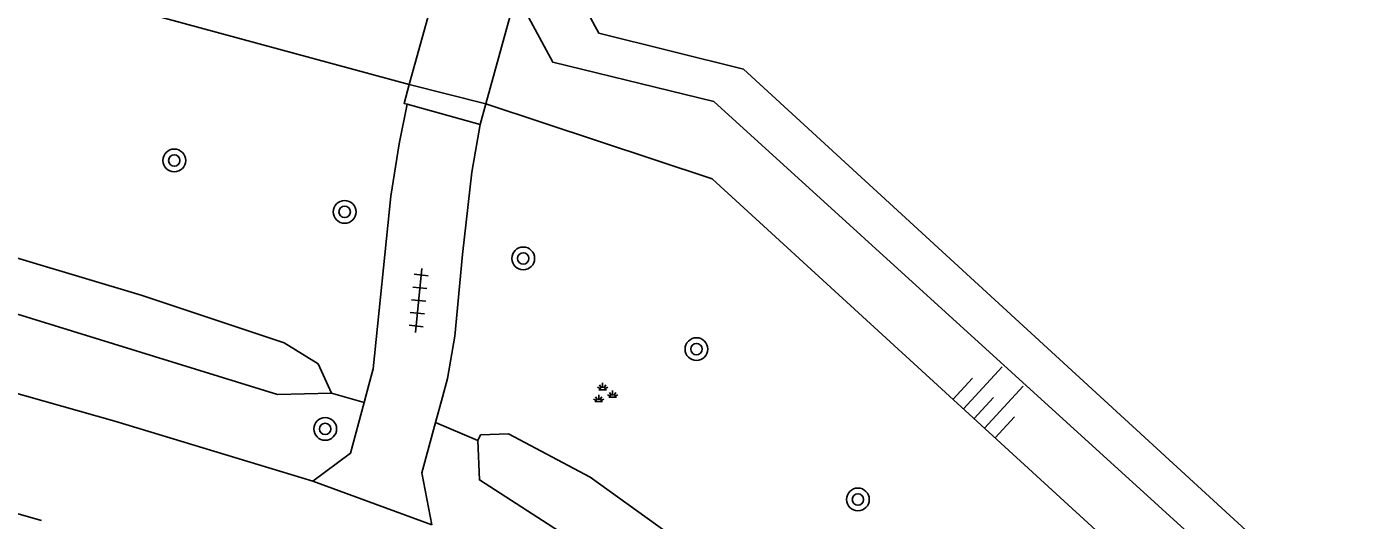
# Model space of a CAD drawing. Extents: x 128000 to 131008, y 398996 to 402500.
# Drawn here: x 128951.49 to 128997.94, y 399476.95 to 399494.3 of the extents above; entities that cross this region are included whole.
import ezdxf

# ---------------------------------------------------------------- set-up
doc = ezdxf.new("R2010")
doc.units = 0
for name, color, linetype in [('gg-knt-BGT kruinlijn', 7, 'Continuous'), ('gg-knt-verharding', 7, 'Continuous'), ('gg-kntw-beschoeiing', 7, 'Continuous'), ('gg-kntw-bovenkant insteek waterloop', 7, 'Continuous'), ('gg-kwrk-kunstwerk niveau 01', 7, 'Continuous'), ('gt-grn-groengrens', 7, 'Continuous'), ('gt-symb-boom', 7, 'Continuous'), ('gt-symb-groenvak', 7, 'Continuous'), ('gt-symb-talud symbool', 7, 'Continuous'), ('gt-symb-tegel verharding', 7, 'Continuous')]:
    doc.layers.add(name, color=color, linetype=linetype)

# ---------------------------------------------------------------- blocks, each defined once
blk = doc.blocks.new('gt0-BOOM')
at = {"layer": 'gt-symb-boom'}
for radius in [0.4, 0.2]:
    blk.add_circle((0, 0), radius, dxfattribs=at)
blk = doc.blocks.new('gt0-TALUD_1')
at = {"layer": 'gt-symb-talud symbool'}
for p, q in [((-1, -1), (-1, 0)), ((-0.5, -2), (-0.5, 0)), ((0.5, -2), (0.5, 0)), ((1, -1), (1, 0)), ((0, -1), (0, 0))]:
    blk.add_line(p, q, dxfattribs=at)
blk = doc.blocks.new('gt0-GRVAK')
at = {"layer": 'gt-symb-groenvak'}
for p, q in [((-0.11, 0.189), (-0.228, 0.24)), ((-0.182, 0.153), (0.088, 0.153)), ((-0.091, 0.211), (-0.156, 0.322)), ((-0.047, 0.214), (-0.047, 0.393)), ((-0.004, 0.211), (0.061, 0.322)), ((0.015, 0.189), (0.133, 0.24)), ((0.262, -0.052), (0.197, 0.059)), ((0.305, -0.049), (0.305, 0.13)), ((0.349, -0.052), (0.414, 0.059)), ((-0.245, -0.228), (-0.363, -0.177)), ((-0.318, -0.264), (-0.047, -0.264)), ((-0.226, -0.206), (-0.291, -0.095)), ((-0.183, -0.203), (-0.183, -0.024)), ((-0.139, -0.206), (-0.074, -0.095)), ((-0.12, -0.228), (-0.002, -0.177)), ((0.243, -0.074), (0.125, -0.023)), ((0.17, -0.11), (0.441, -0.11)), ((0.368, -0.074), (0.486, -0.023))]:
    blk.add_line(p, q, dxfattribs=at)
blk = doc.blocks.new('gt0-TEG1')
at = {"layer": 'gt-symb-tegel verharding'}
for p, q in [((-1.125, 0), (1.125, 0)), ((-0.9, -0.25), (-0.9, 0.25)), ((-0.45, -0.25), (-0.45, 0.25)), ((0, -0.25), (0, 0.25)), ((0.45, -0.25), (0.45, 0.25)), ((0.9, -0.25), (0.9, 0.25))]:
    blk.add_line(p, q, dxfattribs=at)

msp = doc.modelspace()

# ---------------------------------------------------------------- linework, layer by layer
at = {"layer": 'gg-knt-BGT kruinlijn'}
for p, q in [((128845.658, 399524.681), (128964.93, 399492.258)), ((128964.93, 399492.258), (128967.618, 399491.581))]:
    msp.add_line(p, q, dxfattribs=at)
msp.add_lwpolyline([(128967.618, 399491.581), (128975.56, 399488.95), (129000, 399466.567)], dxfattribs=at)
at = {"layer": 'gg-knt-verharding'}
for p, q in [((128952.017, 399476.947), (128843.43, 399507.84)), ((128963.66, 399482.27), (128963.509, 399481.711)), ((128963.509, 399481.711), (128963.341, 399481.091)), ((128966.091, 399481.279), (128965.851, 399480.393)), ((128965.72, 399476.8), (128961.54, 399478.33))]:
    msp.add_line(p, q, dxfattribs=at)
for points in [[(128961.54, 399478.33), (128954.59, 399480.44), (128829.99, 399515.72)], [(128964.853, 399491.569), (128964.575, 399490.177), (128964.276, 399488.335), (128963.66, 399482.27)], [(128967.416, 399490.852), (128967.128, 399489.187), (128966.794, 399486.296), (128966.53, 399483.42)], [(128966.53, 399483.42), (128966.27, 399481.94), (128966.091, 399481.279)], [(128963.341, 399481.091), (128962.86, 399479.31), (128961.54, 399478.33)], [(128965.851, 399480.393), (128965.37, 399478.62), (128965.72, 399476.8)]]:
    msp.add_lwpolyline(points, dxfattribs=at)
at = {"layer": 'gg-kntw-beschoeiing'}
msp.add_lwpolyline([(129000, 399471.376), (128976.66, 399492.8), (128971.59, 399494.06), (128970.28, 399496.46), (128969.236, 399496.766)], dxfattribs=at)
at = {"layer": 'gg-kntw-bovenkant insteek waterloop'}
for points in [[(128962.195, 399481.417), (128960.297, 399481.379), (128943.164, 399486.67), (128921.16, 399492.726), (128896.768, 399499.112), (128871.129, 399506.222), (128846.145, 399513.323), (128836.883, 399516.012), (128836.072, 399516.265), (128834.773, 399517.135), (128834.862, 399517.663)], [(128834.862, 399517.663), (128837.225, 399517.643), (128845.846, 399515.381), (128856.967, 399512.374), (128871.899, 399507.874), (128898.112, 399500.569), (128921.714, 399493.886), (128945.614, 399487.822), (128955.512, 399484.866)], [(128955.512, 399484.866), (128960.536, 399483.188), (128961.733, 399482.446), (128962.195, 399481.417)], [(128971.283, 399478.467), (128968.418, 399479.994), (128967.43, 399479.956), (128967.333, 399479.76)], [(128967.333, 399479.76), (128967.393, 399478.376), (128973.144, 399474.665), (128979.493, 399469.274), (128992.732, 399457.28), (129011.695, 399440.287), (129016.604, 399436.134), (129017.147, 399436.243)], [(129017.147, 399436.243), (129017.867, 399436.961), (129016.859, 399438.689), (129012.886, 399442.482), (129004.162, 399450.662), (128992.262, 399461.569), (128984.551, 399468.433), (128976.992, 399474.357), (128971.283, 399478.467)]]:
    msp.add_lwpolyline(points, dxfattribs=at)
at = {"layer": 'gg-kwrk-kunstwerk niveau 01'}
for p, q in [((128964.93, 399492.258), (128969.424, 399508.524)), ((128967.416, 399490.852), (128964.853, 399491.569)), ((128967.618, 399491.581), (128967.416, 399490.852))]:
    msp.add_line(p, q, dxfattribs=at)
for points in [[(128972.002, 399507.831), (128972.103, 399507.804), (128967.618, 399491.581)], [(128964.853, 399491.569), (128964.748, 399491.598), (128964.93, 399492.258)]]:
    msp.add_lwpolyline(points, dxfattribs=at)
at = {"layer": 'gt-grn-groengrens'}
for p, q in [((128962.195, 399481.417), (128963.341, 399481.091)), ((128967.333, 399479.76), (128965.851, 399480.393))]:
    msp.add_line(p, q, dxfattribs=at)
msp.add_lwpolyline([(129030.874, 399443.368), (129030.422, 399444.014), (129027.999, 399444.014), (128975.621, 399491.662), (128969.968, 399493.046), (128968.809, 399495.186)], dxfattribs=at)

# ---------------------------------------------------------------- block references
at = {"layer": 'gt-symb-boom'}
for p in [(128956.679, 399489.593), (128962.661, 399487.788), (128968.93, 399486.153), (128975.011, 399482.968), (128961.977, 399480.165), (128980.681, 399477.687)]:
    msp.add_blockref('gt0-BOOM', p, dxfattribs=at)
at = {"layer": 'gt-symb-groenvak'}
msp.add_blockref('gt0-GRVAK', (128971.764, 399481.389), dxfattribs=at)
at = {"layer": 'gt-symb-talud symbool', "xscale": 0.999954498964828, "yscale": 0.9999544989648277, "rotation": 137.31004222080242}
msp.add_blockref('gt0-TALUD_1', (128984.76, 399480.532), dxfattribs=at)
at = {"layer": 'gt-symb-tegel verharding', "rotation": 84.43197594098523}
msp.add_blockref('gt0-TEG1', (128965.258, 399484.676), dxfattribs=at)

doc.saveas('drawing.dxf')
